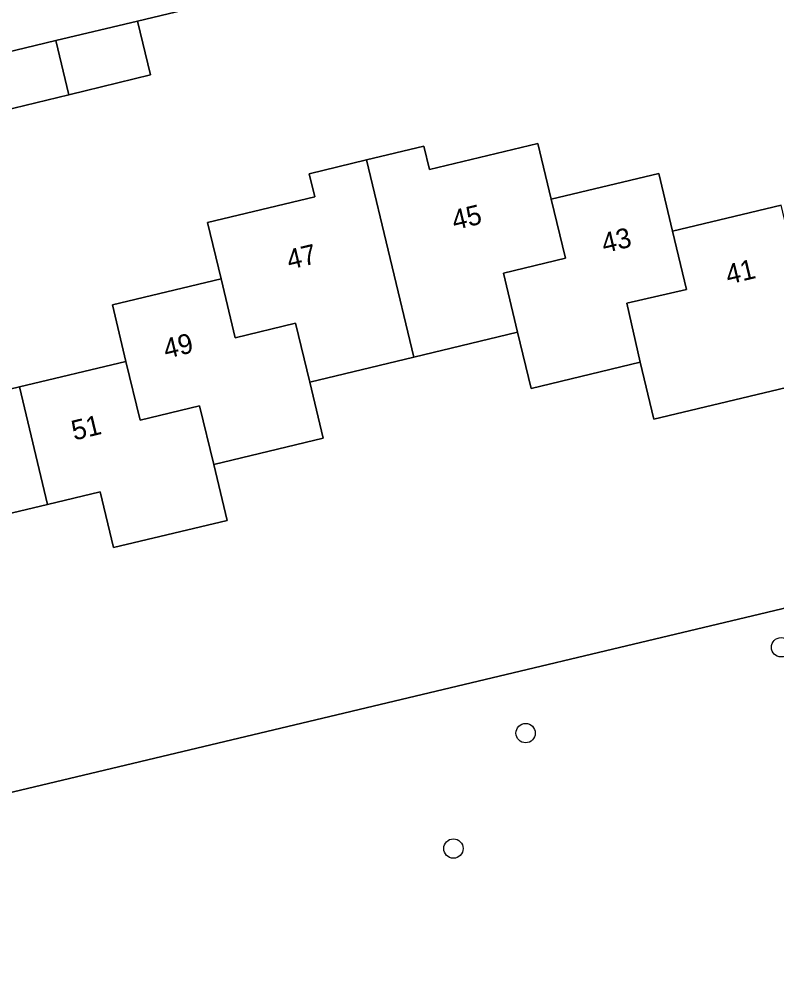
# Model space of a CAD drawing. Extents: x 158031 to 159244, y 380104 to 381214.
# Drawn here: x 158520.23 to 158558.47, y 380429.51 to 380477.91 of the extents above; entities that cross this region are included whole.
import ezdxf

# ---------------------------------------------------------------- set-up
doc = ezdxf.new("R2010")
doc.units = 0
for name, color, linetype in [('IMGEO_Boom', 7, 'Continuous'), ('IMGEO_Erf', 7, 'Continuous'), ('IMGEO_Groenvoorziening', 7, 'Continuous'), ('IMGEO_Pand', 7, 'Continuous'), ('IMGEO_Pand_nummerreeks', 7, 'Continuous'), ('IMGEO_Voetpad_open', 7, 'Continuous')]:
    doc.layers.add(name, color=color, linetype=linetype)

msp = doc.modelspace()

# ---------------------------------------------------------------- linework, layer by layer
at = {"layer": 'IMGEO_Boom'}
for centre in [(158558.684, 380446.2), (158545.79, 380441.865), (158542.146, 380436.04)]:
    msp.add_circle(centre, 0.489, dxfattribs=at)
at = {"layer": 'IMGEO_Erf'}
for points in [[(158531.267, 380479.035), (158526.205, 380477.822), (158526.857, 380475.099), (158522.734, 380474.096), (158518.829, 380473.147)], [(158514.863, 380458.059), (158520.24, 380459.349), (158525.616, 380460.638), (158524.933, 380463.487), (158530.421, 380464.804), (158529.739, 380467.647), (158535.152, 380468.945), (158534.872, 380470.113), (158537.761, 380470.806), (158540.651, 380471.499), (158540.932, 380470.327), (158546.408, 380471.64), (158547.083, 380468.829), (158552.506, 380470.129), (158553.207, 380467.207), (158558.688, 380468.521)], [(158560.789, 380459.762), (158552.266, 380457.717), (158551.577, 380460.589), (158546.067, 380459.267), (158545.386, 380462.106), (158540.148, 380460.85), (158534.893, 380459.589), (158535.572, 380456.761), (158530.044, 380455.435), (158530.722, 380452.608), (158524.985, 380451.232), (158524.31, 380454.048), (158521.663, 380453.413), (158519.165, 380452.814)], [(158500, 380434.154), (158563.318, 380449.24)]]:
    msp.add_lwpolyline(points, dxfattribs=at)
at = {"layer": 'IMGEO_Groenvoorziening'}
msp.add_lwpolyline([(158563.318, 380449.24), (158500, 380434.154), (158487.178, 380431.098), (158486.594, 380430.959), (158485.467, 380435.481), (158482.269, 380434.629), (158483.308, 380430.112), (158482.724, 380429.975), (158458.616, 380424.32), (158455.352, 380438.312), (158417.202, 380429.168), (158397.967, 380442.247), (158397.811, 380442.016), (158407.143, 380435.768), (158406.504, 380434.818), (158420.813, 380424.703)], dxfattribs=at)
at = {"layer": 'IMGEO_Pand'}
for points in [[(158522.079, 380476.834), (158522.734, 380474.096), (158526.857, 380475.099), (158526.205, 380477.822)], [(158522.079, 380476.834), (158517.953, 380475.846), (158518.596, 380473.09), (158518.829, 380473.147), (158522.734, 380474.096)], [(158540.148, 380460.85), (158545.386, 380462.106), (158544.67, 380465.092), (158547.799, 380465.843), (158547.083, 380468.829), (158546.408, 380471.64), (158540.932, 380470.327), (158540.651, 380471.499), (158537.761, 380470.806)], [(158540.148, 380460.85), (158537.761, 380470.806), (158534.872, 380470.113), (158535.152, 380468.945), (158529.739, 380467.647), (158530.421, 380464.804), (158531.134, 380461.831), (158534.179, 380462.562), (158534.893, 380459.589)], [(158545.386, 380462.106), (158546.067, 380459.267), (158551.577, 380460.589), (158550.892, 380463.568), (158553.913, 380464.262), (158553.207, 380467.207), (158552.506, 380470.129), (158547.083, 380468.829), (158547.799, 380465.843), (158544.67, 380465.092)], [(158553.207, 380467.207), (158553.913, 380464.262), (158550.892, 380463.568), (158551.577, 380460.589), (158552.266, 380457.717), (158560.789, 380459.762), (158559.854, 380463.659), (158558.688, 380468.521)], [(158534.893, 380459.589), (158534.179, 380462.562), (158531.134, 380461.831), (158530.421, 380464.804), (158524.933, 380463.487), (158525.616, 380460.638), (158526.327, 380457.676), (158529.334, 380458.397), (158530.044, 380455.435), (158535.572, 380456.761)], [(158520.24, 380459.349), (158521.663, 380453.413), (158524.31, 380454.048), (158524.985, 380451.232), (158530.722, 380452.608), (158530.044, 380455.435), (158529.334, 380458.397), (158526.327, 380457.676), (158525.616, 380460.638)], [(158520.24, 380459.349), (158514.863, 380458.059), (158515.576, 380455.088), (158512.743, 380454.409), (158513.456, 380451.438), (158514.122, 380448.661), (158519.832, 380450.031), (158519.165, 380452.814), (158521.663, 380453.413)]]:
    msp.add_lwpolyline(points, close=True, dxfattribs=at)
at = {"layer": 'IMGEO_Voetpad_open'}
msp.add_lwpolyline([(158501.072, 380479.261), (158502.087, 380475.036), (158502.365, 380473.819), (158503.394, 380469.601), (158504.232, 380466.166), (158508.423, 380467.154), (158512.537, 380468.159), (158516.651, 380469.164), (158519.373, 380469.833), (158519.177, 380470.658), (158518.596, 380473.09), (158517.953, 380475.846), (158522.079, 380476.834), (158526.205, 380477.822), (158531.267, 380479.035)], dxfattribs=at)

# ---------------------------------------------------------------- texts
at = {"layer": 'IMGEO_Pand_nummerreeks'}
for s, rotation, p in [('45', 13.4712, (158542.201, 380467.259)), ('43', 13.4805, (158549.756, 380466.096)), ('47', 13.4712, (158533.867, 380465.262)), ('41', 13.4815, (158556.019, 380464.508)), ('49', 13.4946, (158527.64, 380460.763)), ('51', 13.4871, (158522.999, 380456.637))]:
    msp.add_text(s, height=1, rotation=rotation, dxfattribs=at).set_placement(p)

doc.saveas('drawing.dxf')
